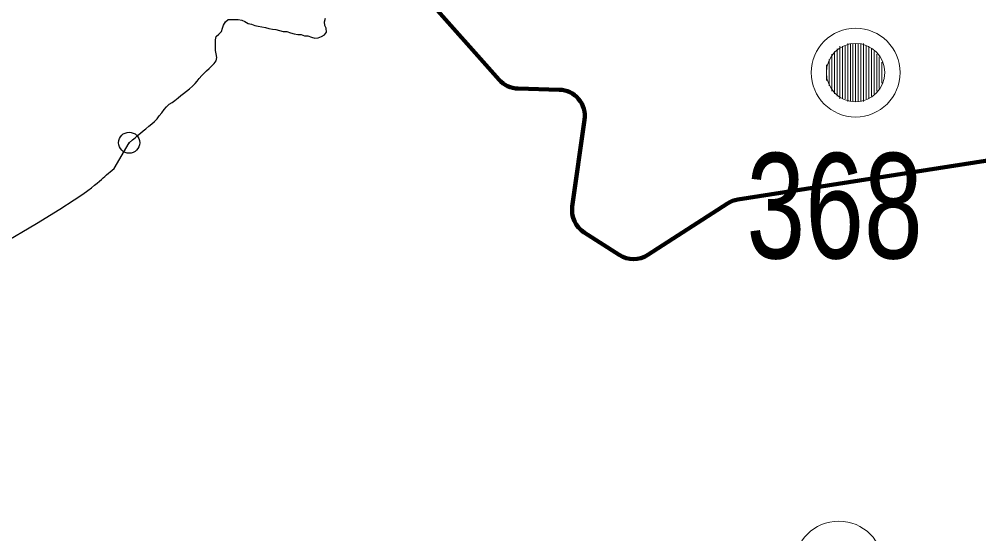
# Model space of a CAD drawing. Extents: x 553962 to 842807, y 8883888 to 9032388.
# Drawn here: x 699624 to 703268, y 8961682 to 8963636 of the extents above; entities that cross this region are included whole.
import ezdxf

# ---------------------------------------------------------------- set-up
doc = ezdxf.new("R2010")
doc.units = 0
doc.header["$LTSCALE"] = 160
doc.header["$PDMODE"] = 32
doc.header["$PDSIZE"] = 80
for name, color, linetype, lineweight in [('21', 7, 'Continuous', 25), ('32', 7, 'Continuous', 13), ('7', 7, 'Continuous', 90)]:
    doc.layers.add(name, color=color, linetype=linetype, lineweight=lineweight)

msp = doc.modelspace()

# ---------------------------------------------------------------- linework, layer by layer
at = {"layer": '21'}
for points in [[(700041.5, 8963166.7), (700054.1, 8963177.7), (700064, 8963185.6), (700073.8, 8963194.2), (700084.6, 8963202.9), (700095, 8963211.3), (700105, 8963219.5), (700116.4, 8963229.2), (700127.7, 8963238.5), (700137.7, 8963247.5), (700148, 8963257.9), (700156, 8963268.4), (700165.2, 8963280.8), (700174.8, 8963292.6), (700183.2, 8963302.4), (700193.8, 8963312.6), (700204.4, 8963320), (700214.7, 8963327.6), (700227.7, 8963337.5), (700238.2, 8963345.7), (700247.8, 8963353.8), (700259, 8963363.1), (700270.2, 8963371.6), (700281.5, 8963380.9), (700292, 8963391.3), (700300.1, 8963400.8), (700307.9, 8963410.7), (700317.7, 8963421.4), (700326.7, 8963430.5), (700335.6, 8963439.4), (700344.9, 8963449), (700354.8, 8963458), (700364.4, 8963468), (700371.8, 8963478.3), (700374.5, 8963490.8), (700371.6, 8963504.1), (700369.7, 8963517.2), (700369.5, 8963529.8), (700370, 8963544.2), (700369.2, 8963557.2), (700372.3, 8963569.5), (700382.1, 8963579.6), (700391.9, 8963588.6), (700396.1, 8963601.2), (700399.6, 8963613.4), (700406.9, 8963625.3), (700417.1, 8963634.3), (700430.1, 8963635), (700442.9, 8963635.2), (700456.1, 8963634.7), (700469.7, 8963631.9), (700481.4, 8963627), (700493.8, 8963619.9), (700506.5, 8963616.5), (700519.3, 8963612.5), (700531.9, 8963609.2), (700545.6, 8963607), (700559.7, 8963604.1), (700572.4, 8963600.7), (700585.9, 8963598.1), (700598.7, 8963597), (700612.5, 8963592.4), (700627, 8963589.4), (700640.7, 8963588.8), (700654.5, 8963584.3)], [(700654.5, 8963584.3), (700667.6, 8963579.9), (700681.9, 8963578.2), (700695.2, 8963578.2), (700707.4, 8963573.1), (700720.5, 8963572.3), (700733.8, 8963567.7), (700746.4, 8963563.5), (700759.3, 8963564.7), (700771.5, 8963569.5), (700783.2, 8963576.7), (700791.2, 8963586.3), (700790.1, 8963601.3), (700784.1, 8963612.5), (700783.9, 8963625.8), (700786.5, 8963639.5)], [(699898.5, 8962995.8), (699910.6, 8963005.3), (699920.7, 8963013.6), (699929.3, 8963020.8), (699936.7, 8963027.2), (699943.4, 8963033.2), (699949.8, 8963038.9), (699956.1, 8963044.6), (699962.9, 8963050.6), (699970, 8963056.7), (699977.2, 8963062.6), (699984.7, 8963068.4), (700041.5, 8963166.7)], [(699557.1, 8962781.1), (699689.6, 8962860.4), (699778.3, 8962914.5), (699833.4, 8962949.5), (699865.2, 8962970.9), (699884.1, 8962984.7), (699898.5, 8962995.8)]]:
    msp.add_lwpolyline(points, dxfattribs=at)
msp.add_point((700041.5, 8963166.7), dxfattribs=at)
at = {"layer": '32'}
for p, q in [((702770, 8963543), (702770, 8963323)), ((702780, 8963543), (702780, 8963323)), ((702790, 8963543), (702790, 8963323)), ((702800, 8963543), (702800, 8963323)), ((702810, 8963543), (702810, 8963323)), ((702820, 8963543), (702820, 8963323)), ((702830, 8963543), (702830, 8963323)), ((702710, 8963503), (702710, 8963363)), ((702720, 8963513), (702720, 8963353)), ((702730, 8963523), (702730, 8963343)), ((702740, 8963533), (702740, 8963333)), ((702750, 8963533), (702750, 8963333)), ((702760, 8963533), (702760, 8963333)), ((702840, 8963533), (702840, 8963333)), ((702850, 8963533), (702850, 8963333)), ((702860, 8963523), (702860, 8963343)), ((702870, 8963513), (702870, 8963353)), ((702880, 8963503), (702880, 8963363)), ((702700, 8963483), (702700, 8963383)), ((702890, 8963493), (702890, 8963373)), ((702900, 8963473), (702900, 8963393)), ((702690, 8963463), (702690, 8963403))]:
    msp.add_line(p, q, dxfattribs=at)
for centre, radius in [((702800, 8963433), 168.7), ((702800, 8963433), 111), ((702736, 8961561), 168.7)]:
    msp.add_circle(centre, radius, dxfattribs=at)
at = {"layer": '7'}
for p, q in [((701172.4, 8963715.2), (701446.3, 8963406.1)), ((701518.4, 8963372.4), (701674.7, 8963368.2)), ((701770.9, 8963254.2), (701724.2, 8962924.3)), ((702352.6, 8962950.9), (703477.5, 8963126.2)), ((702011, 8962740.6), (702313.8, 8962936.1)), ((701769.2, 8962826.1), (701902.8, 8962740.5))]:
    msp.add_line(p, q, dxfattribs=at)
for centre, start, end in [((701521.1, 8963472.4), 221.5386, 268.4342), ((701671.9, 8963268.2), 351.9279, 88.4342), ((701823.2, 8962910.3), 171.9279, 237.3336), ((702368, 8962852.1), 98.8567, 122.8532), ((701956.8, 8962824.6), 237.3336, 302.8532)]:
    msp.add_arc(centre, 100, start, end, dxfattribs=at)

# ---------------------------------------------------------------- texts
at = {"layer": '32', "width": 0.75}
msp.add_text('368', height=400, dxfattribs=at).set_placement((702385.4, 8962727.5))

doc.saveas('drawing.dxf')
